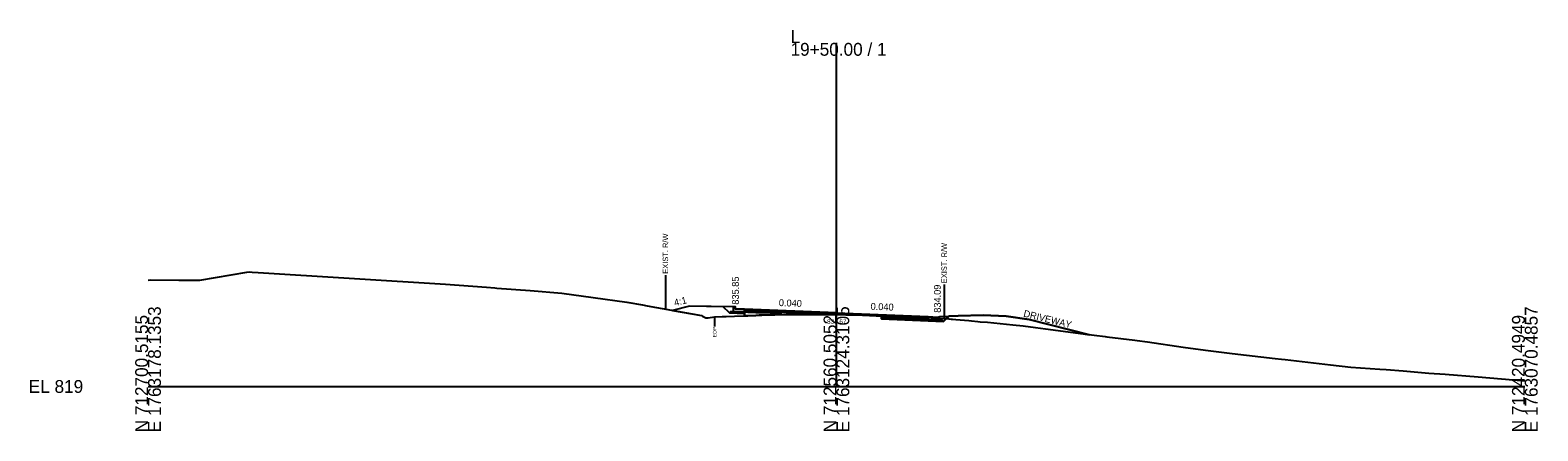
# Model space of a CAD drawing. Extents: x -26 to 5303, y -10 to 9578.
# Drawn here: x -25.7 to 302.8, y 9490.3 to 9577.8 of the extents above; entities that cross this region are included whole.
import ezdxf

# ---------------------------------------------------------------- set-up
doc = ezdxf.new("R2010")
doc.units = 0
for name, color, linetype in [('Default', 7, 'Continuous'), ('Exist CMT Pavement', 7, 'Continuous'), ('Exist Cross Section Cell', 7, 'Continuous'), ('Exist XS Ground Line', 7, 'Continuous'), ('Old_Level_10', 7, 'Continuous'), ('Old_Level_3', 7, 'Continuous'), ('Prop CMT Conc Surface', 7, 'Continuous'), ('Prop CMT Concrete Structures', 7, 'Continuous'), ('Prop CMT Pvmt Course 1', 7, 'Continuous'), ('Prop CMT Pvmt Course 1 CG', 7, 'Continuous'), ('Prop CMT Pvmt Course 2', 7, 'Continuous'), ('Prop CMT Pvmt Course 3', 7, 'Continuous'), ('Prop CMT Pvmt Surface', 7, 'Continuous'), ('Prop CMT Slope Grass', 7, 'Continuous'), ('Prop CMT Subgrade Earthwork', 7, 'Continuous'), ('Prop XS Earthwork Shape', 7, 'Continuous'), ('Prop XS Hydro Elevations', 7, 'Continuous'), ('Prop XS SE Text', 7, 'Continuous'), ('Prop XS Side Slope Text', 7, 'Continuous'), ('Prop XS Wedging', 7, 'Continuous')]:
    doc.layers.add(name, color=color, linetype=linetype)

msp = doc.modelspace()

# ---------------------------------------------------------------- linework, layer by layer
at = {"layer": 'Exist CMT Pavement'}
msp.add_lwpolyline([(130, 9515.43), (130.66, 9515.45), (132.45, 9515.51), (133.13, 9515.53), (133.72, 9515.55), (135.53, 9515.6), (136.55, 9515.65), (138.49, 9515.72), (139.03, 9515.72), (141.17, 9515.72), (143.38, 9515.73), (143.85, 9515.73), (144.59, 9515.72), (145.99, 9515.71), (146.52, 9515.71), (147.82, 9515.71), (148.31, 9515.71), (148.64, 9515.7), (149.12, 9515.7), (150, 9515.67), (152.08, 9515.64), (154.56, 9515.62), (156.43, 9515.55), (157.24, 9515.52), (157.6, 9515.51), (158.53, 9515.46), (159.8, 9515.4)], dxfattribs=at)
at = {"layer": 'Exist Cross Section Cell'}
for p, q in [((150, 9500), (150, 9574.97)), ((0, 9500), (150, 9500)), ((150, 9500), (300, 9500))]:
    msp.add_line(p, q, dxfattribs=at)
at = {"layer": 'Exist XS Ground Line'}
msp.add_lwpolyline([(0, 9523.23), (0.55, 9523.25), (6.69, 9523.22), (11.27, 9523.23), (21.55, 9524.92), (22.17, 9524.99), (22.67, 9524.96), (23.96, 9524.89), (64.83, 9522.34), (73.76, 9521.66), (75.55, 9521.53), (76.02, 9521.48), (83.26, 9520.91), (90.18, 9520.33), (96.97, 9519.4), (104.35, 9518.39), (107.73, 9517.82), (108.73, 9517.6), (120.6, 9515.48), (120.85, 9515.37), (121.56, 9514.95), (122.06, 9515.01), (123.46, 9515.17), (125.1, 9515.26), (125.97, 9515.3), (127.78, 9515.36), (130.66, 9515.45), (132.45, 9515.51), (133.13, 9515.53), (133.72, 9515.55), (135.53, 9515.6), (136.55, 9515.65), (138.49, 9515.72), (139.03, 9515.72), (141.17, 9515.72), (143.38, 9515.73), (143.85, 9515.73), (144.59, 9515.72), (146.52, 9515.71), (147.82, 9515.71), (148.31, 9515.71), (148.64, 9515.7), (149.12, 9515.7), (150, 9515.67), (152.08, 9515.64), (154.56, 9515.62), (155.66, 9515.58), (157.24, 9515.52), (157.6, 9515.51), (158.53, 9515.46), (159.92, 9515.39), (160.78, 9515.37), (162.59, 9515.33), (163.4, 9515.32), (165.5, 9515.26), (167.95, 9515.16), (169.2, 9515.1), (170.63, 9515.02), (172.46, 9514.9), (173.31, 9514.85), (173.83, 9514.8), (175.99, 9514.63), (176.94, 9514.55), (178.88, 9514.39), (179.43, 9514.33), (180.81, 9514.2), (181.34, 9514.14), (182.9, 9514), (188.45, 9513.43), (190.67, 9513.2), (193.4, 9512.89), (195.59, 9512.59), (203.74, 9511.46), (208.57, 9510.87), (208.95, 9510.82), (215.03, 9510.08), (215.52, 9510.02), (217.75, 9509.72), (225.54, 9508.6), (230.4, 9507.93), (236.25, 9507.2), (245.62, 9506.11), (246.96, 9505.95), (247.8, 9505.86), (257.68, 9504.69), (262.07, 9504.24), (268.39, 9503.79), (269.8, 9503.68), (273.49, 9503.38), (279.1, 9502.94), (282.61, 9502.68), (289.82, 9502.1), (300, 9501.26)], dxfattribs=at)
at = {"layer": 'Old_Level_10'}
for p, q in [((112.73, 9524.29), (112.73, 9516.88)), ((173.47, 9522.24), (173.47, 9514.83)), ((123.46, 9515.17), (123.46, 9513.12))]:
    msp.add_line(p, q, dxfattribs=at)
at = {"layer": 'Prop CMT Conc Surface'}
for points in [[(128, 9516.85), (128, 9517.35), (127.5, 9517.35)], [(130, 9516.85), (128, 9516.85)], [(170, 9515.25), (172, 9515.09)]]:
    msp.add_lwpolyline(points, dxfattribs=at)
at = {"layer": 'Prop CMT Concrete Structures'}
for points in [[(130, 9516.85), (128, 9516.85), (128, 9517.35), (127.5, 9517.35)], [(127.5, 9517.35), (127.5, 9516.37), (130, 9516.27)], [(130, 9516.27), (130, 9516.85)]]:
    msp.add_lwpolyline(points, dxfattribs=at)
at = {"layer": 'Prop CMT Pvmt Course 1'}
for points in [[(150, 9516.05), (130, 9516.85)], [(130, 9516.85), (130, 9516.6)], [(130, 9516.6), (150, 9515.8)], [(150, 9515.8), (150, 9516.05)], [(150, 9515.8), (150, 9516.05)], [(150, 9516.05), (170, 9515.25)], [(150, 9515.8), (150, 9515.8), (150, 9515.8)], [(159.8, 9515.41), (150, 9515.8)], [(150, 9515.8), (150, 9515.8), (150, 9515.8)], [(159.8, 9515.41), (159.8, 9515.41)], [(170, 9515), (159.8, 9515.41)], [(170, 9515.25), (170, 9515)]]:
    msp.add_lwpolyline(points, dxfattribs=at)
at = {"layer": 'Prop CMT Pvmt Course 1 CG'}
for points in [[(130, 9516.27), (127, 9516.39), (126.68, 9516.06)], [(126.68, 9516.06), (130, 9515.93)], [(130, 9515.93), (130, 9516.27)], [(170, 9514.67), (173, 9514.55), (173.35, 9514.2)], [(170, 9514.33), (170, 9514.67)], [(173.35, 9514.2), (170, 9514.33)]]:
    msp.add_lwpolyline(points, dxfattribs=at)
at = {"layer": 'Prop CMT Pvmt Course 2'}
for points in [[(130, 9516.6), (130, 9516.27)], [(159.8, 9515.07), (159.8, 9515.41)], [(159.8, 9515.41), (170, 9515)], [(170, 9514.67), (159.8, 9515.07)], [(170, 9515), (170, 9514.67)]]:
    msp.add_lwpolyline(points, dxfattribs=at)
at = {"layer": 'Prop CMT Pvmt Course 3'}
for points in [[(130, 9516.27), (130, 9515.93)], [(159.8, 9514.74), (159.8, 9515.07)], [(159.8, 9515.07), (170, 9514.67)], [(170, 9514.33), (159.8, 9514.74)], [(170, 9514.67), (170, 9514.33)]]:
    msp.add_lwpolyline(points, dxfattribs=at)
at = {"layer": 'Prop CMT Pvmt Surface'}
for p, q in [((170, 9515.25), (172, 9515.09)), ((172, 9515.09), (172.5, 9515.26)), ((172.5, 9515.26), (176.5, 9515.42)), ((176.5, 9515.42), (182, 9515.53)), ((182, 9515.53), (187, 9515.33)), ((187, 9515.33), (192, 9514.58)), ((192, 9514.58), (205.13, 9511.29))]:
    msp.add_line(p, q, dxfattribs=at)
for points in [[(150, 9516.05), (130, 9516.85)], [(150, 9516.05), (170, 9515.25)]]:
    msp.add_lwpolyline(points, dxfattribs=at)
at = {"layer": 'Prop CMT Slope Grass'}
msp.add_lwpolyline([(127.5, 9517.35), (118, 9517.54), (114.28, 9516.61)], dxfattribs=at)
at = {"layer": 'Prop CMT Subgrade Earthwork'}
for p, q in [((130, 9515.93), (130, 9515.43)), ((159.8, 9514.74), (159.8, 9515.4))]:
    msp.add_line(p, q, dxfattribs=at)
for points in [[(130, 9515.93), (126.68, 9516.06), (125.35, 9517.39)], [(159.8, 9514.74), (170, 9514.33)], [(170, 9514.33), (173.35, 9514.2), (174.48, 9515.33)]]:
    msp.add_lwpolyline(points, dxfattribs=at)
at = {"layer": 'Prop XS Earthwork Shape'}
for points in [[(118, 9517.54), (114.28, 9516.61), (120.6, 9515.48), (120.85, 9515.37), (121.56, 9514.95), (122.06, 9515.01), (123.46, 9515.17), (125.1, 9515.26), (125.97, 9515.3), (127.78, 9515.36), (130, 9515.43), (130, 9515.93), (126.68, 9516.06), (125.35, 9517.39)], [(114.28, 9516.61), (120.6, 9515.48), (120.85, 9515.37), (121.56, 9514.95), (122.06, 9515.01), (123.46, 9515.17), (125.1, 9515.26), (125.97, 9515.3), (127.78, 9515.36), (130, 9515.43), (130, 9515.93), (126.68, 9516.06), (125.35, 9517.39), (118, 9517.54)], [(169.2, 9515.1), (170.63, 9515.02), (171.14, 9514.99), (172.46, 9514.9), (173.31, 9514.85), (173.94, 9514.8), (173.35, 9514.2), (170, 9514.33), (159.8, 9514.74), (159.8, 9515.4), (159.92, 9515.39), (160.78, 9515.37), (162.59, 9515.33), (165.5, 9515.26), (167.27, 9515.19), (167.95, 9515.16)], [(170.63, 9515.02), (171.14, 9514.99), (172.46, 9514.9), (173.31, 9514.85), (173.94, 9514.8), (173.35, 9514.2), (170, 9514.33), (159.8, 9514.74), (159.8, 9515.4), (159.92, 9515.39), (160.78, 9515.37), (162.59, 9515.33), (165.5, 9515.26), (167.27, 9515.19), (167.95, 9515.16), (169.2, 9515.1)], [(203.74, 9511.46), (205.13, 9511.29), (192, 9514.58), (187, 9515.33), (182, 9515.53), (176.5, 9515.42), (174.48, 9515.33), (173.94, 9514.8), (175.01, 9514.71), (175.99, 9514.63), (176.94, 9514.55), (178.88, 9514.39), (179.43, 9514.33), (180.81, 9514.2), (181.34, 9514.14), (182.9, 9514), (188.45, 9513.43), (190.67, 9513.2), (193.4, 9512.89), (195.59, 9512.59)]]:
    msp.add_lwpolyline(points, close=True, dxfattribs=at)
at = {"layer": 'Prop XS Wedging'}
for points in [[(130, 9515.43), (130, 9516.6), (130.66, 9516.57), (132.45, 9516.5), (133.13, 9516.47), (133.72, 9516.45), (135.53, 9516.38), (136.55, 9516.34), (138.49, 9516.26), (139.03, 9516.24), (141.17, 9516.15), (143.38, 9516.06), (143.84, 9516.04), (144.59, 9516.01), (145.99, 9515.96), (146.52, 9515.94), (147.82, 9515.89), (148.31, 9515.87), (148.64, 9515.85), (149.12, 9515.83), (150, 9515.8), (152.08, 9515.71), (154.55, 9515.62), (154.55, 9515.62), (152.08, 9515.64), (150, 9515.67), (149.12, 9515.69), (148.64, 9515.7), (148.31, 9515.71), (147.82, 9515.71), (146.52, 9515.71), (145.99, 9515.71), (144.59, 9515.72), (143.84, 9515.73), (143.38, 9515.73), (141.17, 9515.72), (139.03, 9515.72), (138.49, 9515.72), (136.55, 9515.65), (135.53, 9515.6), (133.72, 9515.56), (133.13, 9515.53), (132.45, 9515.51), (130.66, 9515.45)], [(130, 9515.43), (130, 9516.6), (130.66, 9516.57), (132.45, 9516.5), (133.13, 9516.47), (133.72, 9516.45), (135.53, 9516.38), (136.55, 9516.34), (138.49, 9516.26), (139.03, 9516.24), (141.17, 9516.15), (143.38, 9516.06), (143.84, 9516.04), (144.59, 9516.01), (145.99, 9515.96), (146.52, 9515.94), (146.89, 9515.92), (147.1, 9515.71), (146.52, 9515.71), (145.99, 9515.71), (144.59, 9515.72), (143.84, 9515.73), (143.38, 9515.73), (141.17, 9515.72), (139.03, 9515.72), (138.49, 9515.72), (136.55, 9515.65), (135.53, 9515.6), (133.72, 9515.56), (133.13, 9515.53), (132.45, 9515.51), (130.66, 9515.45)], [(130, 9515.43), (130, 9516.27), (130.66, 9516.24), (132.45, 9516.17), (133.13, 9516.14), (133.72, 9516.12), (135.53, 9516.05), (136.55, 9516.01), (137.97, 9515.95), (138.21, 9515.71), (136.55, 9515.65), (135.53, 9515.6), (133.72, 9515.56), (133.13, 9515.53), (132.45, 9515.51), (130.66, 9515.45)], [(158.66, 9515.45), (159.53, 9515.42), (159.92, 9515.4), (159.92, 9515.39), (159.53, 9515.41)]]:
    msp.add_lwpolyline(points, close=True, dxfattribs=at)

# ---------------------------------------------------------------- texts
at = {"layer": 'Default'}
msp.add_text('-', height=0.0001, dxfattribs=at).set_placement((0, 9500))
at = {"layer": 'Exist Cross Section Cell'}
for s, p in [('L', (140, 9574.97)), ('19+50.00 / 1', (140, 9572.17)), ('EL 819', (-26, 9498.6))]:
    msp.add_text(s, height=2.8, dxfattribs=at).set_placement(p)
for s, p in [('N 712700.5155', (0, 9490)), ('E 1763178.1353', (2.8, 9490)), ('N 712560.5052', (150, 9490)), ('E 1763124.3105', (152.8, 9490)), ('N 712420.4949', (300, 9490)), ('E 1763070.4857', (302.8, 9490))]:
    msp.add_text(s, height=2.8, rotation=90, dxfattribs=at).set_placement(p)
at = {"layer": 'Old_Level_10'}
for s, height, p in [('EXIST. R/W', 1.181, (113.32, 9524.59)), ('EXIST. R/W', 1.181, (174.06, 9522.54)), ('EOP', 0.787, (123.86, 9510.72))]:
    msp.add_text(s, height=height, rotation=90, dxfattribs=at).set_placement(p)
at = {"layer": 'Old_Level_3'}
msp.add_text('834.67', height=1, dxfattribs=at).set_placement((147.96, 9513.67))
at = {"layer": 'Prop XS Hydro Elevations'}
for s, p in [('835.85', (128.75, 9517.85)), ('834.09', (172.75, 9516.09))]:
    msp.add_text(s, height=1.5, rotation=90, dxfattribs=at).set_placement(p)
at = {"layer": 'Prop XS SE Text'}
for p in [(137.42, 9517.55), (157.42, 9516.75)]:
    msp.add_text('0.040', height=1.5, rotation=357.7094, dxfattribs=at).set_placement(p)
at = {"layer": 'Prop XS Side Slope Text'}
for s, rotation, p in [('4:1', 14.0362, (114.8, 9517.51)), ('DRIVEWAY', 345.9638, (190.64, 9515.28))]:
    msp.add_text(s, height=1.5, rotation=rotation, dxfattribs=at).set_placement(p)

doc.saveas('drawing.dxf')
